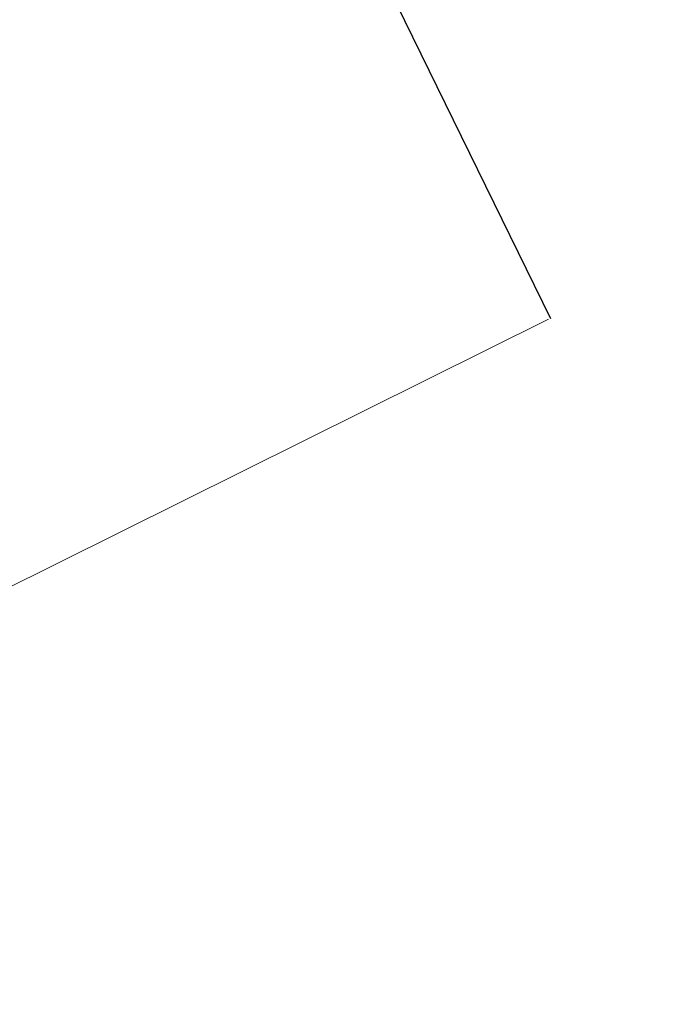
# Model space of a CAD drawing. Header units: metres. Extents: x 7523615 to 7533948, y 5492686 to 5502120.
# Tile 554 of 656: x 7531250.9 to 7531251.898, y 5499088.744 to 5499090.245. Entities that reach past the tile are written whole.
import ezdxf

# ---------------------------------------------------------------- set-up
doc = ezdxf.new("R2010")
doc.units = ezdxf.units.M
doc.linetypes.add('1.0_0.5', pattern=[1.5, 1, -0.5])

msp = doc.modelspace()

# ---------------------------------------------------------------- linework, layer by layer
at = {"layer": '000 Inne (niezydentyfikowane)', "color": 7, "linetype": 'CONTINUOUS', "lineweight": 25, "flags": 128}
msp.add_lwpolyline([(7531250.98, 5499091.28), (7531251.71, 5499089.79)], dxfattribs=at)
at = {"layer": 'skarpa nieumocniona', "color": 7, "linetype": '1.0_0.5', "lineweight": 18, "flags": 128}
msp.add_lwpolyline([(7531506.46, 5499259.74), (7531477.66, 5499244.45), (7531425.13, 5499215.04), (7531402.52, 5499199.71), (7531363.2, 5499166.6), (7531329.4, 5499138.81), (7531286.39, 5499107.01), (7531243.09, 5499085.51), (7531208.05, 5499070.11), (7531174.88, 5499053.99), (7531131.5, 5499027.17), (7531096, 5499001.97), (7531090.64, 5498997.56), (7531093.54, 5499001.23), (7531094.57, 5499003.01), (7531131.88, 5499029.31), (7531174.97, 5499055.87), (7531208.02, 5499071.69), (7531242.95, 5499087.36), (7531285.09, 5499107.95), (7531328.43, 5499140.14), (7531362.22, 5499167.65), (7531402.11, 5499201.31), (7531422.93, 5499216.4), (7531477.57, 5499246.07), (7531506.06, 5499260.89)], close=True, dxfattribs=at)
msp.add_lwpolyline([(7531506.46, 5499259.74), (7531477.66, 5499244.45), (7531425.13, 5499215.04), (7531402.52, 5499199.71), (7531363.2, 5499166.6), (7531329.4, 5499138.81), (7531286.39, 5499107.01), (7531243.09, 5499085.51), (7531208.05, 5499070.11), (7531174.88, 5499053.99), (7531131.5, 5499027.17), (7531096, 5499001.97), (7531090.64, 5498997.56), (7531093.54, 5499001.23), (7531094.57, 5499003.01), (7531131.88, 5499029.31), (7531174.97, 5499055.87), (7531208.02, 5499071.69), (7531242.95, 5499087.36), (7531285.09, 5499107.95), (7531328.43, 5499140.14), (7531362.22, 5499167.65), (7531402.11, 5499201.31), (7531422.93, 5499216.4), (7531477.57, 5499246.07), (7531506.06, 5499260.89)], close=True, dxfattribs=at)

doc.saveas('drawing.dxf')
